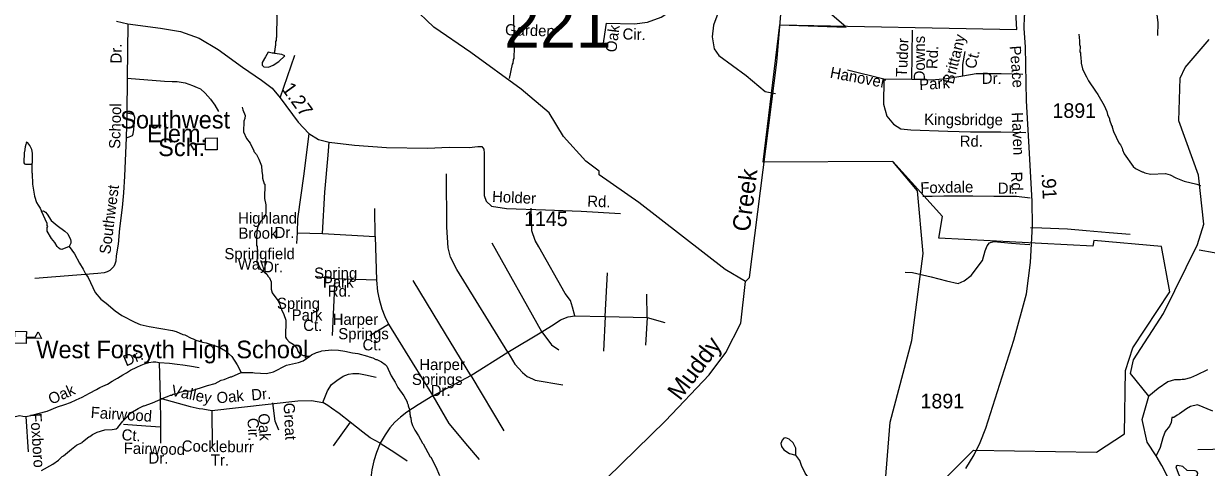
# Model space of a CAD drawing. Extents: x 1547597 to 1699558, y 810033 to 920809.
# Drawn here: x 1589892 to 1599977, y 843512 to 847300 of the extents above; entities that cross this region are included whole.
import ezdxf

# ---------------------------------------------------------------- set-up
doc = ezdxf.new("R2010")
doc.units = 0
for name, color, linetype in [('Exist Boundary Political City Limit New', 7, 'Continuous'), ('Exist Cultural Educational Facility High CELL', 7, 'Continuous'), ('Exist Cultural Educational Facility High Label', 7, 'Continuous'), ('Exist Hydrographic Creek Single Shore', 7, 'Continuous'), ('Exist Hydrographic Creek Single Shore Label', 7, 'Continuous'), ('Exist Hydrographic Misc Water Feature', 7, 'Continuous'), ('Exist Road Non-System Type 51', 7, 'Continuous'), ('Exist Road Non-System Type 51 Label', 7, 'Continuous'), ('Exist Road Secondary Mileage Hundredths English Label', 7, 'Continuous'), ('Exist Road Secondary Structure Standard Bridge Number Label', 7, 'Continuous'), ('Exist Road Secondary Type 51 Attributed', 7, 'Continuous'), ('Exist Road Secondary Type 51 Label', 7, 'Continuous'), ('Exist Road Secondary Type 51 Number Label', 7, 'Continuous'), ('Map Preparation Boundary City Limit Buffer Line', 7, 'Continuous')]:
    doc.layers.add(name, color=color, linetype=linetype)

msp = doc.modelspace()

# ---------------------------------------------------------------- linework, layer by layer
at = {"layer": 'Exist Boundary Political City Limit New'}
for points in [[(1596834, 842496), (1597993, 843658), (1599040, 843642), (1599279, 843799), (1599288, 844340), (1599351, 844533), (1599666, 845011), (1599594, 845397), (1599018, 845448), (1599009, 845401), (1597697, 845469), (1597727, 845653), (1597305, 846124), (1596197, 846118), (1596339, 847290), (1598360, 847250), (1598324, 847909)], [(1595522, 841579), (1594850, 841736), (1594723, 842018), (1594709, 842340), (1594709, 842340), (1594924, 842979), (1595951, 843051), (1596367, 842594), (1596609, 842749), (1596776, 842592), (1597209, 843009), (1597282, 843899), (1597465, 844594), (1597562, 845337), (1597514, 845873), (1597305, 846124), (1596197, 846118), (1596339, 847290), (1596905, 847270), (1596284, 847807)]]:
    msp.add_lwpolyline(points, dxfattribs=at)
at = {"layer": 'Exist Cultural Educational Facility High CELL'}
for points in [[(1591542, 846223), (1591444, 846222), (1591444, 846268), (1591369, 846266), (1591345, 846219), (1591315, 846275), (1591443, 846277), (1591443, 846323), (1591541, 846325)], [(1589818, 844674), (1589916, 844671), (1589915, 844625), (1589990, 844623), (1590015, 844669), (1590043, 844612), (1589915, 844615), (1589913, 844569), (1589815, 844572)]]:
    msp.add_lwpolyline(points, close=True, dxfattribs=at)
at = {"layer": 'Exist Hydrographic Creek Single Shore'}
for points in [[(1596047, 845100), (1596081, 845132), (1596314, 846972), (1596354, 847447), (1596483, 848403), (1596507, 848510), (1596491, 848987), (1596791, 850275), (1596938, 851299), (1596915, 851431), (1596842, 851593), (1596440, 852114), (1596104, 852640), (1596043, 852962), (1596038, 853212), (1596006, 853288)], [(1599872, 842994), (1599597, 843529), (1599550, 843610), (1599472, 843727), (1599430, 843920), (1599488, 844120), (1599330, 844314), (1599356, 844429), (1599612, 844827), (1599903, 845416), (1599955, 845589), (1599911, 846006), (1599742, 846469), (1599755, 846833), (1599798, 846925), (1600001, 847163)], [(1594690, 841408), (1594420, 841804), (1594323, 842029), (1594276, 842280), (1594273, 842654), (1594342, 842830), (1594740, 843298), (1595365, 843909), (1595737, 844302), (1595881, 844493), (1596009, 844743), (1596047, 845100)]]:
    msp.add_lwpolyline(points, dxfattribs=at)
at = {"layer": 'Exist Hydrographic Misc Water Feature'}
for points in [[(1593706, 847053), (1593390, 847270), (1593204, 847446), (1593090, 847577), (1592982, 847612), (1592399, 847637), (1592131, 847663), (1591732, 847775), (1591130, 848111)], [(1592033, 847046), (1592034, 847068), (1592038, 847076), (1592039, 847108), (1592043, 847116), (1592043, 847148), (1592047, 847156), (1592048, 847180), (1592052, 847188), (1592054, 847371), (1592039, 847382), (1592041, 847416), (1592046, 847461), (1592063, 847492), (1592075, 847511), (1592083, 847527), (1592093, 847543), (1592099, 847565), (1592109, 847616), (1592131, 847663)], [(1594070, 847386), (1594072, 847186), (1594069, 847162), (1594074, 847098), (1594071, 847002), (1594067, 846994), (1594063, 846962), (1594058, 846954), (1594033, 846832)], [(1595821, 847410), (1595774, 847286), (1595764, 847186), (1595779, 847086), (1595821, 847028), (1596053, 846856), (1596214, 846720), (1596303, 846703)], [(1598889, 847211), (1598896, 847154), (1598896, 847122), (1598900, 847106), (1598899, 847058), (1598903, 847050), (1598903, 847026), (1598907, 847018), (1598910, 846962), (1598921, 846914), (1598943, 846866), (1598956, 846846), (1598972, 846813), (1599031, 846723), (1599052, 846696), (1599107, 846600), (1599128, 846551), (1599134, 846525), (1599151, 846487), (1599151, 846479), (1599168, 846431), (1599174, 846423), (1599174, 846415), (1599186, 846379), (1599232, 846282), (1599244, 846266), (1599258, 846238), (1599262, 846222), (1599277, 846189), (1599352, 846080), (1599373, 846064), (1599429, 846035), (1599437, 846035), (1599453, 846027), (1599501, 846016), (1599629, 846020), (1599668, 846008), (1599716, 845983), (1599788, 845956), (1599895, 845929), (1599928, 845917)], [(1592033, 847046), (1592026, 847048), (1592010, 847048), (1591978, 847055), (1591954, 847017), (1591927, 846967), (1591925, 846959), (1591927, 846945), (1591941, 846931), (1591981, 846929), (1592021, 846946), (1592069, 846977), (1592118, 847026), (1592094, 847035), (1592033, 847046)], [(1596047, 845100), (1595874, 845202), (1595139, 845772), (1594800, 846008), (1594801, 846041), (1594685, 846125), (1594496, 846336), (1594374, 846539), (1594135, 846741), (1593706, 847053)], [(1591755, 846588), (1591760, 846564), (1591780, 846515), (1591779, 846491), (1591771, 846467), (1591766, 846376), (1591793, 846319), (1591825, 846279), (1591856, 846214), (1591856, 846208), (1591878, 846182), (1591899, 846142), (1591919, 846086), (1591922, 846038), (1591930, 846006), (1591929, 845982), (1591943, 845932), (1591949, 845929), (1591947, 845807), (1591956, 845753), (1591958, 845685), (1591954, 845669), (1591937, 845638), (1591915, 845614), (1591897, 845582), (1591888, 845566), (1591880, 845534), (1591877, 845471), (1591879, 845407), (1591882, 845399), (1591882, 845377), (1591886, 845370), (1591882, 845319), (1591881, 845259), (1591886, 845255), (1591912, 845206), (1591966, 845162), (1591977, 845141), (1591989, 845129), (1592003, 845097), (1592002, 845033), (1592012, 845001), (1592061, 844936), (1592080, 844896), (1592080, 844888), (1592088, 844872), (1592090, 844860), (1592112, 844816), (1592127, 844768), (1592125, 844624), (1592133, 844610), (1592157, 844585), (1592190, 844563), (1592210, 844545), (1592224, 844523), (1592230, 844503), (1592244, 844484), (1592275, 844466), (1592291, 844466), (1592299, 844462), (1592333, 844463)], [(1589962, 846101), (1589967, 846114), (1589968, 846194), (1589961, 846226), (1589945, 846259), (1589927, 846283), (1589917, 846288), (1589913, 846280), (1589911, 846267), (1589905, 846247), (1589900, 846207), (1589896, 846199), (1589895, 846111), (1589899, 846103), (1589909, 846099), (1589962, 846101)], [(1589962, 846101), (1589962, 846030), (1589966, 846022), (1589969, 845930), (1589984, 845826), (1590003, 845774), (1590015, 845750), (1590033, 845726), (1590043, 845700)], [(1602102, 845970), (1602064, 845967), (1601994, 845947), (1601757, 845853), (1601659, 845834), (1601580, 845807), (1601533, 845784), (1601487, 845748), (1601374, 845639), (1601324, 845602), (1601278, 845580), (1601235, 845569), (1601039, 845567), (1601006, 845556), (1600924, 845506), (1600899, 845505), (1600774, 845442), (1600589, 845366), (1600447, 845322), (1600302, 845321), (1600184, 845329), (1600045, 845343), (1599917, 845365)], [(1590043, 845700), (1590062, 845701), (1590078, 845691), (1590092, 845675), (1590127, 845620), (1590179, 845576), (1590244, 845529), (1590268, 845505), (1590291, 845458), (1590295, 845442), (1590295, 845426), (1590279, 845399)], [(1590279, 845399), (1590218, 845371), (1590203, 845376), (1590189, 845386), (1590179, 845398), (1590157, 845432), (1590130, 845465), (1590092, 845529), (1590093, 845561), (1590097, 845569), (1590093, 845577), (1590093, 845593), (1590043, 845700)], [(1590279, 845399), (1590326, 845334), (1590369, 845254), (1590400, 845205), (1590420, 845165), (1590442, 845133), (1590502, 845004), (1590549, 844948), (1590597, 844913), (1590672, 844848), (1590728, 844809), (1590839, 844752), (1590887, 844731), (1590963, 844714), (1591162, 844680), (1591194, 844672), (1591250, 844647), (1591266, 844643), (1591321, 844614), (1591337, 844610), (1591361, 844597), (1591417, 844581), (1591449, 844576), (1591558, 844539), (1591612, 844507), (1591667, 844458), (1591712, 844389), (1591746, 844323)], [(1591746, 844323), (1591846, 844323), (1591862, 844319), (1591962, 844314), (1592022, 844329), (1592134, 844384), (1592235, 844407), (1592275, 844422), (1592333, 844463)], [(1592333, 844463), (1592347, 844473), (1592388, 844493), (1592420, 844500), (1592436, 844508), (1592520, 844515), (1592576, 844512), (1592632, 844505), (1592696, 844489), (1592743, 844484), (1592823, 844463), (1592839, 844455), (1592871, 844447), (1592895, 844434), (1592903, 844434), (1592943, 844414), (1592974, 844391), (1592988, 844375), (1593025, 844293), (1593061, 844240), (1593084, 844195), (1593135, 844123), (1593162, 844071), (1593162, 844063), (1593170, 844047), (1593170, 844039), (1593182, 844007), (1593181, 843991), (1593185, 843983), (1593185, 843967), (1593189, 843959), (1593189, 843943), (1593193, 843935), (1593196, 843903), (1593208, 843871), (1593228, 843830), (1593259, 843782), (1593293, 843718), (1593298, 843713), (1593360, 843603), (1593365, 843600), (1593408, 843518), (1593437, 843444)], [(1590044, 843487), (1590141, 843539), (1590189, 843575), (1590220, 843604), (1590232, 843611), (1590299, 843667), (1590343, 843703), (1590391, 843726), (1590393, 843731), (1590448, 843773), (1590456, 843775), (1590480, 843793), (1590520, 843812), (1590584, 843832), (1590648, 843835), (1590680, 843842), (1590696, 843852), (1590739, 843908), (1590806, 843977), (1590869, 844016), (1590915, 844039), (1590919, 844039), (1590991, 844064), (1591103, 844113), (1591119, 844117), (1591144, 844128), (1591152, 844128), (1591168, 844136), (1591200, 844144), (1591224, 844155), (1591272, 844167), (1591296, 844166), (1591312, 844162), (1591460, 844212), (1591525, 844228), (1591577, 844257), (1591601, 844263), (1591657, 844286), (1591665, 844286), (1591746, 844323)], [(1599986, 844346), (1599893, 844299), (1599843, 844278), (1599789, 844263), (1599771, 844263), (1599756, 844259), (1599707, 844260), (1599650, 844243), (1599566, 844186), (1599488, 844120)], [(1600033, 843991), (1599901, 844045), (1599842, 844031), (1599809, 844012), (1599747, 843969), (1599729, 843958), (1599700, 843939), (1599684, 843938), (1599678, 843895), (1599662, 843864), (1599627, 843819), (1599605, 843764), (1599583, 843683), (1599550, 843610)], [(1599738, 843464), (1599771, 843388), (1599786, 843377), (1599877, 843427), (1599903, 843447), (1599904, 843464), (1599897, 843478), (1599883, 843482), (1599813, 843486), (1599776, 843520), (1599732, 843528), (1599722, 843525), (1599718, 843517), (1599738, 843464)]]:
    msp.add_lwpolyline(points, dxfattribs=at)
at = {"layer": 'Exist Road Non-System Type 51'}
for p, q in [((1590781, 847299), (1590774, 846835)), ((1594858, 847303), (1594827, 847095)), ((1592080, 846667), (1592205, 847030)), ((1590774, 846835), (1590772, 846535)), ((1590772, 846535), (1590767, 846325)), ((1592890, 845483), (1592887, 845721)), ((1592225, 845515), (1592220, 845422)), ((1592225, 845515), (1592440, 845509)), ((1592440, 845509), (1592890, 845483)), ((1592890, 845483), (1592900, 845109)), ((1594311, 844669), (1593886, 845426)), ((1592547, 845121), (1592393, 845138)), ((1594020, 844495), (1593587, 845202)), ((1594852, 844800), (1594870, 845172)), ((1592547, 845121), (1592524, 844637)), ((1592900, 845109), (1592547, 845121)), ((1595210, 844791), (1595205, 844991)), ((1592844, 844637), (1593002, 844735)), ((1594593, 844805), (1594852, 844800)), ((1594852, 844800), (1594838, 844505)), ((1594852, 844800), (1595210, 844791)), ((1595210, 844791), (1595196, 844555)), ((1595210, 844791), (1595361, 844750)), ((1594020, 844495), (1594311, 844669)), ((1593704, 844297), (1594020, 844495)), ((1591047, 844408), (1591055, 844102)), ((1593380, 844124), (1593704, 844297)), ((1593704, 844297), (1593988, 843825)), ((1592038, 843908), (1592018, 844062)), ((1589912, 843948), (1589931, 843646)), ((1591497, 843999), (1591499, 843693)), ((1592069, 843831), (1592038, 843908)), ((1592676, 843897), (1592532, 843696))]:
    msp.add_line(p, q, dxfattribs=at)
for points in [[(1599388, 847871), (1599423, 847774), (1599429, 847700), (1599476, 847606), (1599527, 847539), (1599547, 847445), (1599564, 847307), (1599560, 847199)], [(1594858, 847303), (1595100, 847297), (1595213, 847311), (1595327, 847356), (1595445, 847433), (1595449, 847439)], [(1597467, 846822), (1597471, 847245)], [(1597901, 846852), (1597901, 846952), (1597920, 847062)], [(1597228, 846826), (1596916, 846902)], [(1597901, 846852), (1597762, 846829), (1597636, 846818), (1597467, 846822)], [(1598413, 846865), (1598228, 846870), (1598094, 846870), (1598015, 846872), (1597901, 846852)], [(1590774, 846835), (1591094, 846810), (1591160, 846807), (1591200, 846805), (1591270, 846794), (1591331, 846773), (1591373, 846754), (1591399, 846744), (1591440, 846705), (1591486, 846655), (1591523, 846604), (1591554, 846550)], [(1597228, 846826), (1597223, 846613), (1597252, 846510), (1597310, 846442), (1597373, 846401), (1597458, 846392), (1597772, 846381), (1597965, 846375), (1598226, 846377), (1598439, 846372)], [(1597467, 846822), (1597228, 846826)], [(1590767, 846325), (1590791, 846334), (1590805, 846338), (1590821, 846346), (1590827, 846360), (1590832, 846396), (1590839, 846500), (1590835, 846516), (1590827, 846524), (1590814, 846528), (1590772, 846535)], [(1592324, 846362), (1592280, 846017), (1592228, 845634), (1592225, 845515)], [(1590767, 846325), (1590752, 845999), (1590744, 845857), (1590732, 845731), (1590709, 845551), (1590697, 845417), (1590682, 845318), (1590677, 845272), (1590671, 845248), (1590661, 845226), (1590642, 845206), (1590626, 845192), (1590604, 845181), (1590578, 845173), (1590526, 845166), (1589987, 845125)], [(1592440, 845509), (1592460, 845860), (1592489, 846176), (1592498, 846289)], [(1593587, 845202), (1593533, 845306), (1593513, 845385), (1593502, 845564), (1593499, 846019)], [(1597560, 845828), (1597639, 845826), (1597739, 845831), (1597985, 845830), (1598165, 845827), (1598358, 845826), (1598474, 845812)], [(1594593, 844805), (1594571, 844880), (1594556, 844938), (1594511, 844996), (1594285, 845394), (1594253, 845449), (1594226, 845531), (1594221, 845726)], [(1598479, 845561), (1598575, 845558), (1598793, 845547), (1598952, 845535), (1599149, 845518), (1599328, 845502)], [(1597410, 845179), (1597471, 845177), (1597630, 845139), (1597762, 845104), (1597860, 845082), (1597911, 845105), (1597971, 845151), (1598067, 845279), (1598090, 845361), (1598107, 845404), (1598128, 845429), (1598165, 845441), (1598316, 845426), (1598386, 845421), (1598471, 845414)], [(1592900, 845109), (1592909, 845014), (1592924, 844947), (1592947, 844866), (1592973, 844799), (1593002, 844735)], [(1593704, 844297), (1593441, 844732), (1593215, 845106)], [(1593002, 844735), (1593206, 844408), (1593380, 844124)], [(1594311, 844669), (1594416, 844735), (1594471, 844773), (1594534, 844796), (1594593, 844805)], [(1594311, 844669), (1594392, 844558), (1594456, 844515)], [(1594020, 844495), (1594080, 844393), (1594146, 844321), (1594187, 844289), (1594230, 844269), (1594253, 844257), (1594491, 844216)], [(1589912, 843948), (1589954, 843955), (1590016, 843971), (1590093, 843993), (1590181, 844028), (1590243, 844049), (1590292, 844067), (1590340, 844090), (1590392, 844113), (1590455, 844146), (1590513, 844177), (1590542, 844193), (1590568, 844205), (1590608, 844224), (1590646, 844248), (1590693, 844275), (1590739, 844302), (1590770, 844320), (1590802, 844341), (1590858, 844367), (1590895, 844384), (1590923, 844396), (1590959, 844407), (1590997, 844413), (1591019, 844412), (1591047, 844408)], [(1591047, 844408), (1591135, 844403), (1591201, 844394), (1591249, 844387), (1591307, 844380), (1591388, 844365)], [(1592442, 844065), (1592483, 844165), (1592516, 844219), (1592563, 844255), (1592616, 844291), (1592662, 844307), (1592699, 844313), (1592749, 844313), (1592806, 844302), (1592898, 844281)], [(1593380, 844124), (1593256, 844047), (1593160, 843985), (1593106, 843942), (1593058, 843897), (1593015, 843850), (1592975, 843791), (1592933, 843718)], [(1593380, 844124), (1593518, 843886), (1593677, 843695), (1593775, 843579)], [(1591055, 844102), (1591312, 844032), (1591388, 844016), (1591419, 844012), (1591497, 843999)], [(1591055, 844102), (1591060, 843899), (1591059, 843857), (1591059, 843719)], [(1591497, 843999), (1592229, 844081), (1592346, 844082), (1592442, 844065)], [(1592676, 843897), (1592582, 843971), (1592517, 844019), (1592486, 844041), (1592442, 844065)], [(1589318, 843905), (1589432, 843927), (1589577, 843923), (1589628, 843936), (1589691, 843946), (1589772, 843943), (1589819, 843946), (1589860, 843955), (1589886, 843950), (1589912, 843948)], [(1591059, 843857), (1590935, 843865), (1590743, 843878)], [(1592933, 843718), (1592848, 843765), (1592785, 843813), (1592676, 843897)], [(1592933, 843718), (1592900, 843640), (1592879, 843568), (1592860, 843492), (1592854, 843424), (1592850, 843310), (1592851, 843230)], [(1592933, 843718), (1593057, 843639), (1593162, 843569)], [(1596478, 843617), (1596477, 843675), (1596454, 843721), (1596420, 843753), (1596392, 843765), (1596374, 843761), (1596359, 843746), (1596349, 843717), (1596354, 843690), (1596373, 843661), (1596424, 843631), (1596478, 843617)], [(1601634, 843172), (1601591, 843243), (1601556, 843323), (1601556, 843417), (1601552, 843476), (1601528, 843532), (1601465, 843615), (1601382, 843675), (1601319, 843713), (1601222, 843716), (1601124, 843696), (1600936, 843664), (1600794, 843664), (1600654, 843675), (1600515, 843678), (1600286, 843671), (1599906, 843661)], [(1596906, 842887), (1596861, 842906), (1596792, 842959), (1596730, 843030), (1596691, 843138), (1596658, 843272), (1596648, 843334), (1596603, 843400), (1596557, 843462), (1596524, 843527), (1596511, 843570), (1596478, 843617)]]:
    msp.add_lwpolyline(points, dxfattribs=at)
at = {"layer": 'Exist Road Secondary Type 51 Attributed'}
for points in [[(1597925, 843504), (1597998, 843619), (1598049, 843724), (1598096, 843846), (1598156, 844034), (1598337, 844599), (1598444, 844994), (1598477, 845262), (1598496, 845578), (1598491, 845782), (1598468, 846195), (1598445, 846642), (1598436, 847101), (1598424, 847258), (1598426, 847367), (1598543, 847717), (1598590, 847814)], [(1590683, 847322), (1590781, 847299), (1591060, 847262), (1591229, 847232), (1591390, 847175), (1591552, 847080), (1591758, 846929), (1591919, 846816), (1592011, 846749), (1592080, 846667), (1592232, 846459), (1592324, 846362), (1592405, 846312), (1592498, 846289), (1592712, 846263), (1592987, 846243), (1593335, 846237), (1593520, 846246), (1593690, 846244), (1593765, 846252), (1593799, 846250), (1593817, 846229), (1593819, 846193), (1593819, 845980), (1593819, 845833), (1593835, 845785), (1593883, 845741), (1594009, 845723), (1594343, 845710), (1594646, 845700), (1594981, 845680)]]:
    msp.add_lwpolyline(points, dxfattribs=at)
at = {"layer": 'Map Preparation Boundary City Limit Buffer Line'}
for points in [[(1596834, 842496), (1597993, 843658), (1599040, 843642), (1599279, 843799), (1599288, 844340), (1599351, 844533), (1599666, 845011), (1599594, 845397), (1599018, 845448), (1599009, 845401), (1597697, 845469), (1597727, 845653), (1597305, 846124), (1596197, 846118), (1596339, 847290), (1598360, 847250), (1598324, 847909)], [(1595522, 841579), (1594850, 841736), (1594723, 842018), (1594709, 842340), (1594709, 842340), (1594924, 842979), (1595951, 843051), (1596367, 842594), (1596609, 842749), (1596776, 842592), (1597209, 843009), (1597282, 843899), (1597465, 844594), (1597562, 845337), (1597514, 845873), (1597305, 846124), (1596197, 846118), (1596339, 847290), (1596905, 847270), (1596284, 847807)]]:
    msp.add_lwpolyline(points, dxfattribs=at)

# ---------------------------------------------------------------- texts
at = {"layer": 'Exist Cultural Educational Facility High Label'}
for s, p in [('Southwest', (1590716, 846405)), ('Elem.', (1590944, 846287)), ('Sch.', (1591039, 846169)), ('West Forsyth High School', (1590000, 844444))]:
    msp.add_text(s, height=150, dxfattribs=at).set_placement(p)
at = {"layer": 'Exist Hydrographic Creek Single Shore Label'}
for s, rotation, p in [('Creek', 82.7825, (1596083, 845519)), ('Muddy', 52.9605, (1595489, 844075))]:
    msp.add_text(s, height=150, rotation=rotation, dxfattribs=at).set_placement(p)
at = {"layer": 'Exist Road Non-System Type 51 Label'}
for s, rotation, p in [('Garden', 358.4068, (1593996, 847201)), ('Oak', 82.5022, (1594945, 847051)), ('Cir.', 358.4067, (1594998, 847165)), ('Tudor', 87.5799, (1597424, 846842)), ('Downs', 89.9075, (1597577, 846807)), ('Brittany', 75.9254, (1597820, 846777)), ('Dr.', 89.1855, (1590727, 846959)), ('Rd.', 87.5799, (1597683, 846911)), ('Ct.', 75.9254, (1598007, 846907)), ('Hanover', 349.2969, (1596763, 846839)), ('Park', 3.6235, (1597532, 846733)), ('Dr.', 359.6574, (1598062, 846786)), ('School', 88.6092, (1590715, 846230)), ('Kingsbridge', 359.6269, (1597571, 846436)), ('Rd.', 359.6269, (1597874, 846250)), ('Foxdale', 1.1551, (1597539, 845851)), ('Dr.', 0.1484, (1598199, 845848)), ('Southwest', 82.8093, (1590631, 845328)), ('Dr.', 22.5389, (1590765, 844373)), ('Valley', 348.2903, (1591145, 844126)), ('Oak', 24.0138, (1590128, 844046)), ('Oak', 5.1478, (1591541, 844058)), ('Dr.', 5.1478, (1591837, 844083)), ('Fairwood', 356.1521, (1590462, 843936)), ('Great', 272.9588, (1592108, 844061)), ('Foxboro', 273.727, (1589949, 843972)), ('Cir.', 272.9588, (1591800, 843932)), ('Oak', 272.9588, (1591893, 843971)), ('Ct.', 356.1521, (1590725, 843745)), ('Fairwood', 358.6849, (1590745, 843630)), ('Cockleburr', 359.1641, (1591240, 843648)), ('Dr.', 359.8348, (1590957, 843545)), ('Tr.', 359.8911, (1591488, 843528))]:
    msp.add_text(s, height=95, rotation=rotation, dxfattribs=at).set_placement(p)
for s, p in [('Highland', (1591721, 845593)), ('Brook', (1591724, 845464)), ('Dr.', (1592032, 845470)), ('Springfield', (1591604, 845289)), ('Way', (1591718, 845201)), ('Dr.', (1591934, 845177)), ('Spring', (1592369, 845123)), ('Park', (1592444, 845047)), ('Rd.', (1592486, 844970)), ('Spring', (1592052, 844865)), ('Park', (1592178, 844766)), ('Harper', (1592527, 844729)), ('Ct.', (1592276, 844677)), ('Springs', (1592575, 844606)), ('Ct.', (1592782, 844511)), ('Harper', (1593266, 844343)), ('Springs', (1593203, 844216)), ('Dr.', (1593363, 844121))]:
    msp.add_text(s, height=95, dxfattribs=at).set_placement(p)
at = {"layer": 'Exist Road Secondary Mileage Hundredths English Label'}
for s, rotation, p in [('1.27', 306.0462, (1592086, 846744)), ('.91', 273.1869, (1598571, 846021))]:
    msp.add_text(s, height=120, rotation=rotation, dxfattribs=at).set_placement(p)
at = {"layer": 'Exist Road Secondary Structure Standard Bridge Number Label'}
msp.add_text('221', height=410.1, dxfattribs=at).set_placement((1593990, 847094))
at = {"layer": 'Exist Road Secondary Type 51 Label'}
for s, rotation, p in [('Peace', 274.3768, (1598300, 847108)), ('Haven', 272.4519, (1598317, 846542)), ('Rd.', 271.5122, (1598312, 846035)), ('Holder', 357.3232, (1593885, 845778)), ('Rd.', 358.115, (1594697, 845738))]:
    msp.add_text(s, height=95, rotation=rotation, dxfattribs=at).set_placement(p)
at = {"layer": 'Exist Road Secondary Type 51 Number Label'}
for s, p in [('1891', (1598665, 846495)), ('1145', (1594159, 845572)), ('1891', (1597540, 844016))]:
    msp.add_text(s, height=125, dxfattribs=at).set_placement(p)

doc.saveas('drawing.dxf')
